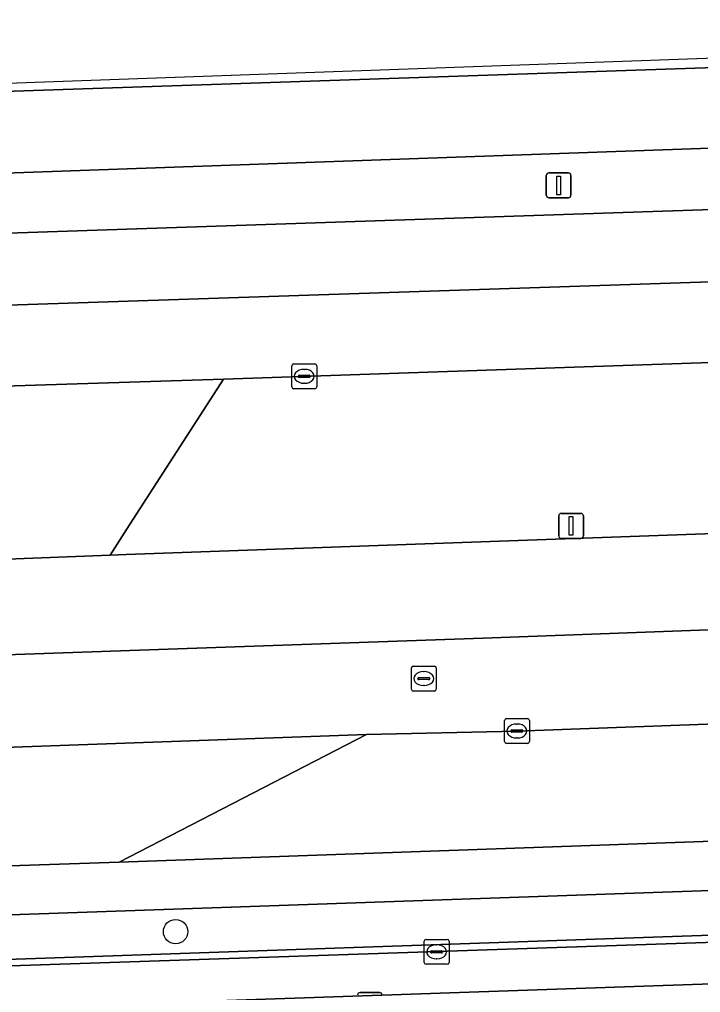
# Model space of a CAD drawing. Extents: x 161084 to 161928, y 385354 to 386522.
# Drawn here: x 161383.9 to 161411.27, y 386468.13 to 386507.22 of the extents above; entities that cross this region are included whole.
import ezdxf

# ---------------------------------------------------------------- set-up
doc = ezdxf.new("R2010")
doc.units = 0
for name, color, linetype in [('IMGEO_Berm_groen', 7, 'Continuous'), ('IMGEO_Boom', 7, 'Continuous'), ('IMGEO_Fietspad_gesloten', 7, 'Continuous'), ('IMGEO_Groenvoorziening', 7, 'Continuous'), ('IMGEO_Haag', 7, 'Continuous'), ('IMGEO_Kolk', 7, 'Continuous'), ('IMGEO_Lichtmast', 7, 'Continuous'), ('IMGEO_OVBaan_gesloten', 7, 'Continuous'), ('IMGEO_Rijbaan_regionaal_gesloten', 7, 'Continuous'), ('IMGEO_Rioolput', 7, 'Continuous'), ('IMGEO_Voetpad_open', 7, 'Continuous')]:
    doc.layers.add(name, color=color, linetype=linetype)

msp = doc.modelspace()

# ---------------------------------------------------------------- linework, layer by layer
at = {"layer": 'IMGEO_Berm_groen'}
for points in [[(161432.944, 386502.787), (161418.457, 386502.297), (161374.619, 386500.743), (161372.394, 386500.695)], [(161372.405, 386498.261), (161374.651, 386498.338), (161385.424, 386498.699), (161418.536, 386499.812), (161422.001, 386499.929), (161434.856, 386500.361), (161439.396, 386500.453)], [(161445.438, 386494.704), (161439.439, 386494.379), (161418.73, 386493.678), (161392.1, 386492.777), (161388.203, 386486.728), (161387.543, 386485.704), (161388.195, 386485.727), (161418.948, 386486.825), (161500.793, 386489.65), (161502.078, 386489.71)], [(161392.1, 386492.777), (161374.873, 386492.222), (161372.656, 386492.121)], [(161372.879, 386485.112), (161374.061, 386485.175), (161387.543, 386485.704), (161388.203, 386486.728), (161392.1, 386492.777)], [(161509.574, 386482.455), (161419.19, 386479.191), (161403.895, 386478.639), (161397.843, 386478.5), (161387.908, 386473.37), (161419.34, 386474.481), (161422.42, 386474.59), (161500, 386477.146), (161503.47, 386477.26), (161504.64, 386477.27), (161512.843, 386477.556)], [(161397.843, 386478.5), (161381.408, 386477.91), (161375.38, 386477.642), (161373.092, 386477.573)], [(161373.205, 386472.922), (161374.309, 386472.911), (161387.908, 386473.37), (161397.843, 386478.5)]]:
    msp.add_lwpolyline(points, dxfattribs=at)
at = {"layer": 'IMGEO_Boom'}
msp.add_circle((161390.175, 386470.581), 0.489, dxfattribs=at)
at = {"layer": 'IMGEO_Fietspad_gesloten'}
for points in [[(161500, 386475.173), (161503.066, 386475.274), (161504.681, 386475.335), (161504.64, 386477.27), (161503.47, 386477.26), (161500, 386477.146), (161422.42, 386474.59), (161419.34, 386474.481), (161387.908, 386473.37), (161374.309, 386472.911), (161373.83, 386470.922), (161375.032, 386470.964), (161419.403, 386472.504), (161422.655, 386472.617)], [(161521.028, 386473.8), (161521.236, 386473.81), (161521.222, 386473.985), (161521.211, 386474.123), (161503.428, 386473.519), (161500, 386473.404), (161422.709, 386470.822), (161419.46, 386470.712), (161374.447, 386469.158), (161373.947, 386469.131), (161373.945, 386468.888), (161419.47, 386470.405), (161422.267, 386470.498), (161500, 386473.118), (161503.432, 386473.234)], [(161419.522, 386468.753), (161422.381, 386468.851), (161500, 386471.455), (161503.171, 386471.561), (161521.05, 386472.187), (161521.028, 386473.8), (161503.432, 386473.234), (161500, 386473.118), (161422.267, 386470.498), (161419.47, 386470.405), (161373.945, 386468.888), (161373.892, 386467.179)]]:
    msp.add_lwpolyline(points, close=True, dxfattribs=at)
at = {"layer": 'IMGEO_Groenvoorziening'}
msp.add_lwpolyline([(161522.097, 386474.803), (161520.243, 386475.807), (161504.681, 386475.335), (161503.066, 386475.274), (161500, 386475.173), (161422.655, 386472.617), (161419.403, 386472.504), (161375.032, 386470.964), (161373.83, 386470.922), (161373.947, 386469.131), (161374.447, 386469.158), (161419.46, 386470.712), (161422.709, 386470.822), (161500, 386473.404)], dxfattribs=at)
at = {"layer": 'IMGEO_Haag'}
msp.add_lwpolyline([(161522.097, 386474.803), (161520.243, 386475.807), (161504.681, 386475.335), (161503.066, 386475.274), (161500, 386475.173), (161422.655, 386472.617), (161419.403, 386472.504), (161375.032, 386470.964), (161373.83, 386470.922), (161373.947, 386469.131), (161374.447, 386469.158), (161419.46, 386470.712), (161422.709, 386470.822), (161500, 386473.404)], dxfattribs=at)
at = {"layer": 'IMGEO_Kolk'}
for p, q in [((161394.845, 386492.46), (161394.845, 386493.312)), ((161394.92, 386493.386), (161395.772, 386493.386)), ((161395.333, 386493.166), (161395.358, 386493.166)), ((161395.846, 386493.312), (161395.846, 386492.46)), ((161395.104, 386492.88), (161395.104, 386492.892)), ((161395.542, 386492.843), (161395.144, 386492.843)), ((161395.147, 386492.929), (161395.545, 386492.929)), ((161395.588, 386492.892), (161395.588, 386492.88)), ((161395.772, 386492.386), (161394.92, 386492.386)), ((161395.356, 386492.606), (161395.331, 386492.606)), ((161403.394, 386478.213), (161403.394, 386479.065)), ((161403.469, 386479.139), (161404.321, 386479.139)), ((161404.395, 386479.065), (161404.395, 386478.213)), ((161403.653, 386478.633), (161403.653, 386478.645)), ((161403.696, 386478.682), (161404.094, 386478.682)), ((161403.882, 386478.919), (161403.907, 386478.919)), ((161404.137, 386478.645), (161404.137, 386478.633)), ((161404.091, 386478.596), (161403.693, 386478.596)), ((161403.905, 386478.359), (161403.88, 386478.359)), ((161404.321, 386478.139), (161403.469, 386478.139)), ((161400.167, 386469.341), (161400.167, 386470.193)), ((161400.242, 386470.267), (161401.094, 386470.267)), ((161400.655, 386470.047), (161400.68, 386470.047)), ((161401.168, 386470.193), (161401.168, 386469.341)), ((161400.426, 386469.761), (161400.426, 386469.773)), ((161400.864, 386469.724), (161400.466, 386469.724)), ((161400.469, 386469.81), (161400.867, 386469.81)), ((161400.91, 386469.773), (161400.91, 386469.761)), ((161401.094, 386469.267), (161400.242, 386469.267)), ((161400.678, 386469.487), (161400.653, 386469.487))]:
    msp.add_line(p, q, dxfattribs=at)
for points in [[(161394.845, 386492.46), (161394.845, 386493.312)], [(161394.92, 386493.386), (161395.772, 386493.386)], [(161395.846, 386493.312), (161395.846, 386492.46)], [(161395.772, 386492.386), (161394.92, 386492.386)], [(161403.394, 386478.213), (161403.394, 386479.065)], [(161403.469, 386479.139), (161404.321, 386479.139)], [(161404.395, 386479.065), (161404.395, 386478.213)], [(161404.321, 386478.139), (161403.469, 386478.139)], [(161400.167, 386469.341), (161400.167, 386470.193)], [(161400.242, 386470.267), (161401.094, 386470.267)], [(161401.168, 386470.193), (161401.168, 386469.341)], [(161401.094, 386469.267), (161400.242, 386469.267)]]:
    msp.add_lwpolyline(points, dxfattribs=at)
for centre, radius, start, end in [((161394.922, 386493.31), 0.0765, 91.552, 178.448), ((161394.922, 386493.31), 0.0765, 91.552, 178.448), ((161395.77, 386493.31), 0.0765, 1.552, 88.448), ((161395.77, 386493.31), 0.0765, 1.552, 88.448), ((161395.144, 386492.889), 0.0403, 85.8775, 175.7526), ((161395.141, 386492.879), 0.0366, 178.938, 274.7102), ((161395.545, 386492.886), 0.043, 264.8664, 352.4533), ((161395.549, 386492.891), 0.0386, 1.7309, 96.639), ((161394.922, 386492.462), 0.0765, 181.552, 268.448), ((161394.922, 386492.462), 0.0765, 181.552, 268.448), ((161395.77, 386492.462), 0.0765, 271.552, 358.448), ((161395.77, 386492.462), 0.0765, 271.552, 358.448), ((161403.471, 386479.063), 0.0765, 91.552, 178.448), ((161403.471, 386479.063), 0.0765, 91.552, 178.448), ((161404.319, 386479.063), 0.0765, 1.552, 88.448), ((161404.319, 386479.063), 0.0765, 1.552, 88.448), ((161403.693, 386478.642), 0.0403, 85.8775, 175.7526), ((161404.098, 386478.644), 0.0386, 1.7309, 96.639), ((161403.69, 386478.632), 0.0366, 178.938, 274.7102), ((161404.094, 386478.639), 0.043, 264.8664, 352.4533), ((161403.471, 386478.215), 0.0765, 181.552, 268.448), ((161403.471, 386478.215), 0.0765, 181.552, 268.448), ((161404.319, 386478.215), 0.0765, 271.552, 358.448), ((161404.319, 386478.215), 0.0765, 271.552, 358.448), ((161400.244, 386470.191), 0.0765, 91.552, 178.448), ((161400.244, 386470.191), 0.0765, 91.552, 178.448), ((161401.092, 386470.191), 0.0765, 1.552, 88.448), ((161401.092, 386470.191), 0.0765, 1.552, 88.448), ((161400.466, 386469.77), 0.0403, 85.8775, 175.7526), ((161400.463, 386469.76), 0.0366, 178.938, 274.7102), ((161400.867, 386469.767), 0.043, 264.8664, 352.4533), ((161400.871, 386469.772), 0.0386, 1.7309, 96.639), ((161400.244, 386469.343), 0.0765, 181.552, 268.448), ((161400.244, 386469.343), 0.0765, 181.552, 268.448), ((161401.092, 386469.343), 0.0765, 271.552, 358.448), ((161401.092, 386469.343), 0.0765, 271.552, 358.448)]:
    msp.add_arc(centre, radius, start, end, dxfattribs=at)
for centre, major_axis, ratio, start_param, end_param in [((161395.332, 386492.886), (-0.387, 0.002), 0.722429, 4.712389, 7.853982), ((161395.357, 386492.886), (-0.39, 0.002), 0.717154, 1.570796, 4.712389), ((161403.881, 386478.639), (-0.387, 0.002), 0.722429, 4.712389, 7.853982), ((161403.906, 386478.639), (-0.39, 0.002), 0.717154, 1.570796, 4.712389), ((161400.654, 386469.767), (-0.387, 0.002), 0.722429, 4.712389, 7.853982), ((161400.679, 386469.767), (-0.39, 0.002), 0.717154, 1.570796, 4.712389)]:
    msp.add_ellipse(centre, major_axis=major_axis, ratio=ratio, start_param=start_param, end_param=end_param, dxfattribs=at)
at = {"layer": 'IMGEO_Lichtmast'}
for p, q in [((161405.075, 386500.157), (161405.075, 386500.957)), ((161405.075, 386500.957), (161405.075, 386500.157)), ((161405.175, 386501.057), (161405.965, 386501.057)), ((161405.965, 386501.057), (161405.175, 386501.057)), ((161406.065, 386500.957), (161406.065, 386500.157)), ((161406.065, 386500.157), (161406.065, 386500.957)), ((161405.965, 386500.057), (161405.175, 386500.057)), ((161405.175, 386500.057), (161405.965, 386500.057)), ((161405.574, 386486.478), (161405.574, 386487.278)), ((161405.574, 386487.278), (161405.574, 386486.478)), ((161405.674, 386487.378), (161406.464, 386487.378)), ((161406.464, 386487.378), (161405.674, 386487.378)), ((161406.564, 386487.278), (161406.564, 386486.478)), ((161406.564, 386486.478), (161406.564, 386487.278)), ((161406.464, 386486.378), (161405.674, 386486.378)), ((161405.674, 386486.378), (161406.464, 386486.378)), ((161397.588, 386468.134), (161398.378, 386468.134)), ((161398.378, 386468.134), (161397.588, 386468.134))]:
    msp.add_line(p, q, dxfattribs=at)
for points in [[(161405.495, 386500.932), (161405.645, 386500.932), (161405.645, 386500.182), (161405.495, 386500.182), (161405.495, 386500.932)], [(161405.994, 386487.253), (161406.144, 386487.253), (161406.144, 386486.503), (161405.994, 386486.503), (161405.994, 386487.253)]]:
    msp.add_lwpolyline(points, dxfattribs=at)
for centre, start, end in [((161405.175, 386500.957), 90, 180), ((161405.175, 386500.957), 90, 180), ((161405.965, 386500.957), 0, 90), ((161405.965, 386500.957), 360, 90), ((161405.175, 386500.157), 180, 270), ((161405.175, 386500.157), 180, 270), ((161405.965, 386500.157), 270, 0), ((161405.965, 386500.157), 270, 0), ((161405.674, 386487.278), 90, 180), ((161405.674, 386487.278), 90, 180), ((161406.464, 386487.278), 0, 90), ((161406.464, 386487.278), 360, 90), ((161405.674, 386486.478), 180, 270), ((161405.674, 386486.478), 180, 270), ((161406.464, 386486.478), 270, 0), ((161406.464, 386486.478), 270, 0), ((161397.588, 386468.034), 90, 180), ((161397.588, 386468.034), 90, 180), ((161398.378, 386468.034), 0, 90), ((161398.378, 386468.034), 360, 90)]:
    msp.add_arc(centre, 0.1, start, end, dxfattribs=at)
at = {"layer": 'IMGEO_OVBaan_gesloten'}
for points in [[(161514.156, 386490.147), (161502.078, 386489.71), (161500.793, 386489.65), (161418.948, 386486.825), (161388.195, 386485.727), (161387.543, 386485.704), (161374.061, 386485.175), (161372.879, 386485.112), (161372.986, 386481.34), (161402.535, 386482.368), (161470.335, 386484.875), (161514.225, 386486.399)], [(161514.225, 386486.399), (161470.335, 386484.875), (161402.535, 386482.368), (161372.986, 386481.34), (161373.092, 386477.573), (161375.38, 386477.642), (161381.408, 386477.91), (161397.843, 386478.5), (161403.895, 386478.639), (161419.19, 386479.191), (161509.574, 386482.455), (161514.293, 386482.64)]]:
    msp.add_lwpolyline(points, close=True, dxfattribs=at)
at = {"layer": 'IMGEO_Rijbaan_regionaal_gesloten'}
for points in [[(161455.324, 386507.221), (161371.791, 386504.227), (161371.804, 386503.915), (161381.677, 386504.273), (161437.655, 386506.155), (161449.902, 386505.846), (161454.516, 386507.021)], [(161444.723, 386504.527), (161449.902, 386505.846), (161437.655, 386506.155), (161381.677, 386504.273), (161371.804, 386503.915), (161371.937, 386500.681), (161372.394, 386500.695), (161374.619, 386500.743), (161418.457, 386502.297), (161432.944, 386502.787)], [(161454.124, 386499.138), (161454.06, 386499.113), (161448.606, 386498.236), (161442.893, 386497.741), (161432.684, 386497.383), (161431.43, 386497.339), (161372.523, 386495.379), (161372.656, 386492.121), (161374.873, 386492.222), (161392.1, 386492.777), (161418.73, 386493.678), (161439.439, 386494.379), (161445.438, 386494.704)]]:
    msp.add_lwpolyline(points, dxfattribs=at)
msp.add_lwpolyline([(161422.001, 386499.929), (161418.536, 386499.812), (161385.424, 386498.699), (161374.651, 386498.338), (161372.405, 386498.261), (161372.523, 386495.379), (161431.43, 386497.339), (161432.684, 386497.383)], close=True, dxfattribs=at)
at = {"layer": 'IMGEO_Rioolput'}
for p, q in [((161399.651, 386480.319), (161399.651, 386481.171)), ((161399.726, 386481.245), (161400.578, 386481.245)), ((161400.139, 386481.025), (161400.164, 386481.025)), ((161400.652, 386481.171), (161400.652, 386480.319)), ((161399.91, 386480.739), (161399.91, 386480.751)), ((161400.348, 386480.702), (161399.95, 386480.702)), ((161399.953, 386480.788), (161400.351, 386480.788)), ((161400.394, 386480.751), (161400.394, 386480.739)), ((161400.578, 386480.245), (161399.726, 386480.245)), ((161400.162, 386480.465), (161400.137, 386480.465))]:
    msp.add_line(p, q, dxfattribs=at)
for points in [[(161399.651, 386480.319), (161399.651, 386481.171)], [(161399.726, 386481.245), (161400.578, 386481.245)], [(161400.652, 386481.171), (161400.652, 386480.319)], [(161400.578, 386480.245), (161399.726, 386480.245)]]:
    msp.add_lwpolyline(points, dxfattribs=at)
for centre, radius, start, end in [((161399.728, 386481.169), 0.0765, 91.552, 178.448), ((161399.728, 386481.169), 0.0765, 91.552, 178.448), ((161400.576, 386481.169), 0.0765, 1.552, 88.448), ((161400.576, 386481.169), 0.0765, 1.552, 88.448), ((161399.95, 386480.748), 0.0403, 85.8775, 175.7526), ((161399.947, 386480.738), 0.0366, 178.938, 274.7102), ((161400.351, 386480.745), 0.043, 264.8664, 352.4533), ((161400.355, 386480.75), 0.0386, 1.7309, 96.639), ((161399.728, 386480.321), 0.0765, 181.552, 268.448), ((161399.728, 386480.321), 0.0765, 181.552, 268.448), ((161400.576, 386480.321), 0.0765, 271.552, 358.448), ((161400.576, 386480.321), 0.0765, 271.552, 358.448)]:
    msp.add_arc(centre, radius, start, end, dxfattribs=at)
for centre, major_axis, ratio, start_param, end_param in [((161400.138, 386480.745), (-0.387, 0.002), 0.722429, 4.712389, 7.853982), ((161400.163, 386480.745), (-0.39, 0.002), 0.717154, 1.570796, 4.712389)]:
    msp.add_ellipse(centre, major_axis=major_axis, ratio=ratio, start_param=start_param, end_param=end_param, dxfattribs=at)
at = {"layer": 'IMGEO_Voetpad_open'}
msp.add_lwpolyline([(161554.19, 386473.124), (161532.643, 386472.594), (161528.557, 386472.451), (161521.05, 386472.187), (161503.171, 386471.561), (161500, 386471.455), (161422.381, 386468.851), (161419.522, 386468.753), (161373.892, 386467.179), (161368.85, 386467)], dxfattribs=at)

doc.saveas('drawing.dxf')
